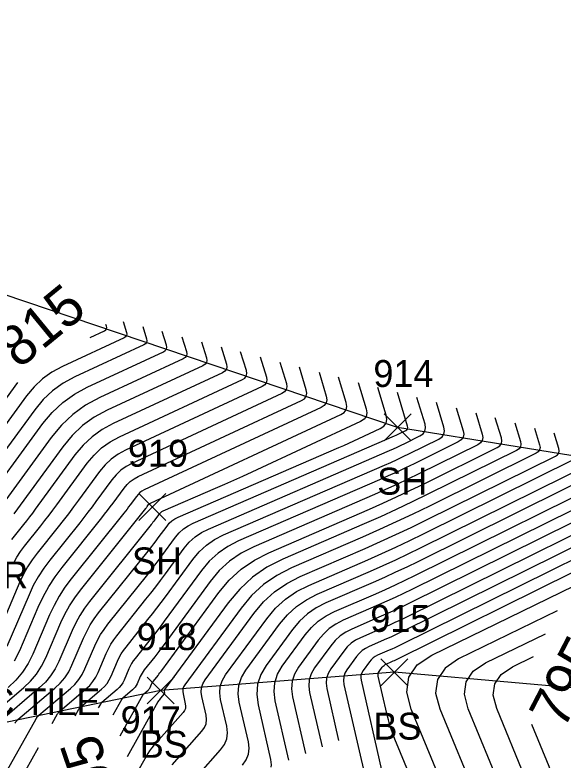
# Model space of a CAD drawing. Extents: x 1650836 to 1652450, y 332578 to 333908.
# Drawn here: x 1652046.6 to 1652087.3, y 332874.3 to 332929.7 of the extents above; entities that cross this region are included whole.
import ezdxf

# ---------------------------------------------------------------- set-up
doc = ezdxf.new("R2010")
doc.units = 0
for name, color, linetype in [('L_A', 7, 'Continuous'), ('L_I', 7, 'Continuous'), ('L_TIC', 7, 'Continuous'), ('LELB', 7, 'Continuous'), ('LSOGCMA', 7, 'Continuous'), ('LSOGCMA_T', 7, 'Continuous'), ('LSOGCMI', 7, 'Continuous'), ('LSOGP', 7, 'Continuous'), ('U_C', 7, 'Continuous')]:
    doc.layers.add(name, color=color, linetype=linetype)

msp = doc.modelspace()

# ---------------------------------------------------------------- linework, layer by layer
at = {"layer": 'L_TIC'}
for points in [[(1652073.965, 332898.016), (1652075.965, 332900.016)], [(1652075.965, 332898.016), (1652073.965, 332900.016)], [(1652055.756, 332892.092), (1652057.756, 332894.092)], [(1652057.756, 332892.092), (1652055.756, 332894.092)], [(1652073.733, 332879.815), (1652075.733, 332881.815)], [(1652075.733, 332879.815), (1652073.733, 332881.815)], [(1652056.387, 332878.464), (1652058.387, 332880.464)], [(1652058.387, 332878.464), (1652056.387, 332880.464)]]:
    msp.add_lwpolyline(points, dxfattribs=at)
at = {"layer": 'LELB'}
msp.add_lwpolyline([(1652146.567, 332884.053), (1652131.516, 332881.175), (1652103.316, 332878.294), (1652074.733, 332880.815), (1652057.387, 332879.464), (1652029.043, 332873.607), (1652021.327, 332871.103)], dxfattribs=at)
at = {"layer": 'LSOGCMA'}
for points in [[(1652064.771, 332904.245), (1652065.225, 332902.756), (1652065.261, 332902.525), (1652065.22, 332902.329), (1652065.102, 332902.167), (1652064.905, 332902.041), (1652054.78, 332897.326), (1652054.218, 332897.022), (1652053.707, 332896.654), (1652053.248, 332896.224), (1652052.84, 332895.732), (1652051.282, 332893.6), (1652050.911, 332893.098), (1652050.534, 332892.6), (1652050.152, 332892.106), (1652049.765, 332891.616), (1652048.205, 332889.665), (1652047.833, 332889.166), (1652047.497, 332888.646), (1652047.197, 332888.105), (1652046.933, 332887.542), (1652044.985, 332882.999)], [(1652079.313, 332900.475), (1652079.833, 332898.768), (1652079.875, 332898.502), (1652079.829, 332898.275), (1652079.695, 332898.086), (1652079.473, 332897.935), (1652076.193, 332896.31), (1652075.556, 332896), (1652074.915, 332895.697), (1652074.27, 332895.403), (1652073.621, 332895.117), (1652063.168, 332890.583), (1652062.368, 332890.174), (1652061.642, 332889.67), (1652060.991, 332889.074), (1652060.414, 332888.384), (1652057.647, 332884.604), (1652057.411, 332884.286), (1652057.172, 332883.97), (1652056.93, 332883.657), (1652056.684, 332883.346), (1652055.483, 332881.844), (1652055.348, 332881.663), (1652055.226, 332881.474), (1652055.117, 332881.278), (1652055.021, 332881.073), (1652054.664, 332880.24), (1652054.564, 332880.04), (1652054.444, 332879.855), (1652054.302, 332879.685), (1652054.14, 332879.531), (1652053.009, 332878.573), (1652052.999, 332878.564), (1652052.99, 332878.554), (1652052.98, 332878.545), (1652052.972, 332878.534), (1652052.937, 332878.493), (1652052.929, 332878.482), (1652052.921, 332878.471), (1652052.914, 332878.46), (1652052.907, 332878.448), (1652052.75, 332878.169)], [(1652093.854, 332896.706), (1652094.035, 332896.112), (1652094.05, 332896.02), (1652094.034, 332895.941), (1652093.987, 332895.875), (1652093.91, 332895.822), (1652076.026, 332886.964), (1652075.413, 332886.666), (1652074.796, 332886.374), (1652074.176, 332886.091), (1652073.551, 332885.816), (1652070.928, 332884.678), (1652070.387, 332884.401), (1652069.896, 332884.061), (1652069.456, 332883.657), (1652069.066, 332883.191), (1652067.608, 332881.199), (1652067.306, 332880.688), (1652067.13, 332880.152), (1652067.08, 332879.589), (1652067.155, 332879.001), (1652068.125, 332874.78)], [(1652116.115, 332839.254), (1652115.016, 332840.35), (1652113.94, 332841.471), (1652109.071, 332846.654), (1652108.305, 332847.45), (1652107.52, 332848.227), (1652106.717, 332848.984), (1652105.895, 332849.722), (1652102.572, 332852.637), (1652101.74, 332853.365), (1652100.908, 332854.092), (1652100.075, 332854.818), (1652099.242, 332855.544), (1652087.427, 332865.811), (1652086.959, 332866.314), (1652086.64, 332866.878), (1652086.47, 332867.503), (1652086.449, 332868.19), (1652086.664, 332871.059), (1652086.677, 332871.769), (1652086.608, 332872.467), (1652086.456, 332873.152), (1652086.223, 332873.823), (1652084.94, 332876.935)]]:
    msp.add_lwpolyline(points, dxfattribs=at)
at = {"layer": 'LSOGCMI'}
for points in [[(1652054.592, 332906.884), (1652054.841, 332906.067), (1652054.861, 332905.94), (1652054.839, 332905.833), (1652054.774, 332905.744), (1652054.666, 332905.675), (1652050.082, 332903.54), (1652049.31, 332903.122), (1652048.609, 332902.617), (1652047.978, 332902.027), (1652047.418, 332901.351), (1652043.735, 332896.311)], [(1652056.047, 332906.507), (1652056.324, 332905.594), (1652056.347, 332905.452), (1652056.322, 332905.332), (1652056.249, 332905.233), (1652056.129, 332905.155), (1652051.006, 332902.77), (1652050.143, 332902.302), (1652049.359, 332901.739), (1652048.654, 332901.079), (1652048.028, 332900.324), (1652043.763, 332894.486)], [(1652052.134, 332905.696), (1652053.203, 332906.194), (1652053.298, 332906.255), (1652053.356, 332906.333), (1652053.375, 332906.428), (1652053.358, 332906.54), (1652053.319, 332906.667)], [(1652043.79, 332892.66), (1652048.638, 332899.296), (1652049.33, 332900.131), (1652050.11, 332900.86), (1652050.976, 332901.483), (1652051.929, 332902), (1652057.592, 332904.636), (1652057.725, 332904.722), (1652057.805, 332904.832), (1652057.833, 332904.965), (1652057.808, 332905.121), (1652057.501, 332906.13)], [(1652058.955, 332905.753), (1652059.291, 332904.648), (1652059.318, 332904.477), (1652059.288, 332904.331), (1652059.2, 332904.211), (1652059.054, 332904.117), (1652052.853, 332901.23), (1652051.809, 332900.664), (1652050.86, 332899.981), (1652050.007, 332899.183), (1652049.249, 332898.269), (1652044.865, 332892.269)], [(1652060.409, 332905.376), (1652060.775, 332904.175), (1652060.804, 332903.989), (1652060.771, 332903.831), (1652060.675, 332903.7), (1652060.517, 332903.598), (1652053.4, 332900.284), (1652052.445, 332899.767), (1652051.578, 332899.143), (1652050.797, 332898.413), (1652050.104, 332897.577), (1652046.469, 332892.602)], [(1652061.863, 332904.999), (1652062.258, 332903.702), (1652062.29, 332903.501), (1652062.254, 332903.33), (1652062.151, 332903.189), (1652061.98, 332903.079), (1652053.86, 332899.298), (1652053.036, 332898.852), (1652052.287, 332898.313), (1652051.614, 332897.683), (1652051.016, 332896.962), (1652048.074, 332892.935), (1652047.862, 332892.648), (1652047.647, 332892.363), (1652047.428, 332892.081), (1652047.207, 332891.801), (1652046.316, 332890.687)], [(1652046.469, 332888.95), (1652046.705, 332889.376), (1652046.969, 332889.784), (1652047.261, 332890.176), (1652048.486, 332891.709), (1652048.79, 332892.093), (1652049.09, 332892.481), (1652049.386, 332892.873), (1652049.678, 332893.267), (1652051.928, 332896.347), (1652052.431, 332896.954), (1652052.997, 332897.484), (1652053.627, 332897.937), (1652054.32, 332898.312), (1652063.443, 332902.56), (1652063.626, 332902.678), (1652063.737, 332902.829), (1652063.776, 332903.013), (1652063.741, 332903.229), (1652063.317, 332904.622)], [(1652066.226, 332903.868), (1652066.708, 332902.283), (1652066.747, 332902.037), (1652066.704, 332901.828), (1652066.577, 332901.656), (1652066.368, 332901.521), (1652055.24, 332896.34), (1652054.809, 332896.107), (1652054.417, 332895.825), (1652054.065, 332895.495), (1652053.752, 332895.117), (1652052.578, 332893.511), (1652052.283, 332893.111), (1652051.983, 332892.715), (1652051.679, 332892.321), (1652051.37, 332891.931), (1652049.15, 332889.154), (1652048.698, 332888.549), (1652048.29, 332887.917), (1652047.926, 332887.259), (1652047.605, 332886.576), (1652045.953, 332882.723)], [(1652046.537, 332881.676), (1652046.921, 332882.447), (1652048.294, 332885.649), (1652048.662, 332886.434), (1652049.081, 332887.189), (1652049.549, 332887.915), (1652050.068, 332888.61), (1652053.005, 332892.283), (1652053.22, 332892.555), (1652053.432, 332892.829), (1652053.64, 332893.105), (1652053.846, 332893.384), (1652054.664, 332894.503), (1652054.882, 332894.766), (1652055.127, 332894.995), (1652055.4, 332895.192), (1652055.7, 332895.354), (1652067.831, 332901.002), (1652068.053, 332901.146), (1652068.187, 332901.328), (1652068.233, 332901.549), (1652068.191, 332901.81), (1652067.68, 332903.491)], [(1652043.673, 332876.672), (1652047.214, 332879.673), (1652047.723, 332880.156), (1652048.166, 332880.687), (1652048.544, 332881.267), (1652048.856, 332881.895), (1652049.976, 332884.505), (1652050.276, 332885.145), (1652050.617, 332885.761), (1652050.999, 332886.352), (1652051.422, 332886.919), (1652056.274, 332892.988), (1652056.302, 332893.023), (1652056.329, 332893.058), (1652056.356, 332893.094), (1652056.382, 332893.129), (1652056.487, 332893.273), (1652056.515, 332893.307), (1652056.547, 332893.336), (1652056.582, 332893.362), (1652056.621, 332893.383), (1652070.757, 332899.964), (1652071.004, 332900.124), (1652071.153, 332900.327), (1652071.204, 332900.573), (1652071.158, 332900.864), (1652070.588, 332902.737)], [(1652069.134, 332903.114), (1652069.675, 332901.337), (1652069.719, 332901.061), (1652069.67, 332900.827), (1652069.528, 332900.635), (1652069.294, 332900.483), (1652056.16, 332894.369), (1652055.991, 332894.277), (1652055.837, 332894.166), (1652055.699, 332894.036), (1652055.576, 332893.888), (1652055.114, 332893.257), (1652054.998, 332893.1), (1652054.88, 332892.944), (1652054.761, 332892.789), (1652054.64, 332892.636), (1652050.745, 332887.764), (1652050.274, 332887.133), (1652049.849, 332886.475), (1652049.469, 332885.79), (1652049.135, 332885.077), (1652047.888, 332882.171), (1652047.541, 332881.472), (1652047.12, 332880.826), (1652046.626, 332880.234), (1652046.059, 332879.696)], [(1652043.708, 332898.137), (1652046.779, 332902.34)], [(1652072.042, 332902.36), (1652072.642, 332900.391), (1652072.69, 332900.086), (1652072.636, 332899.826), (1652072.479, 332899.613), (1652072.219, 332899.445), (1652064.139, 332895.683), (1652063.465, 332895.372), (1652062.788, 332895.065), (1652062.11, 332894.763), (1652061.43, 332894.465), (1652057.549, 332892.782), (1652057.45, 332892.731), (1652057.36, 332892.669), (1652057.28, 332892.595), (1652057.208, 332892.51), (1652056.942, 332892.146), (1652056.875, 332892.055), (1652056.807, 332891.965), (1652056.738, 332891.876), (1652056.668, 332891.787), (1652052.099, 332886.073), (1652051.724, 332885.57), (1652051.385, 332885.046), (1652051.083, 332884.5), (1652050.817, 332883.933), (1652049.824, 332881.619), (1652049.547, 332881.062), (1652049.212, 332880.548), (1652048.819, 332880.077), (1652048.368, 332879.649), (1652045.229, 332876.989)], [(1652046.002, 332873.571), (1652048.13, 332877.365), (1652048.144, 332877.389), (1652048.159, 332877.412), (1652048.175, 332877.435), (1652048.192, 332877.457), (1652048.263, 332877.543), (1652048.281, 332877.564), (1652048.3, 332877.584), (1652048.32, 332877.604), (1652048.341, 332877.622), (1652050.677, 332879.602), (1652051.012, 332879.92), (1652051.305, 332880.271), (1652051.554, 332880.653), (1652051.76, 332881.068), (1652052.499, 332882.789), (1652052.697, 332883.211), (1652052.922, 332883.617), (1652053.174, 332884.007), (1652053.452, 332884.381), (1652056.416, 332888.088), (1652056.685, 332888.428), (1652056.949, 332888.77), (1652057.211, 332889.115), (1652057.468, 332889.463), (1652058.491, 332890.86), (1652058.764, 332891.187), (1652059.073, 332891.47), (1652059.417, 332891.708), (1652059.796, 332891.902), (1652074.748, 332898.386), (1652074.853, 332898.433), (1652074.957, 332898.48), (1652075.06, 332898.529), (1652075.163, 332898.579), (1652075.574, 332898.783), (1652075.659, 332898.841), (1652075.711, 332898.914), (1652075.729, 332899.001), (1652075.712, 332899.103), (1652074.95, 332901.606)], [(1652046.554, 332877.032), (1652046.571, 332877.059), (1652046.59, 332877.086), (1652046.611, 332877.111), (1652046.694, 332877.212), (1652046.715, 332877.237), (1652046.737, 332877.261), (1652046.761, 332877.284), (1652046.785, 332877.305), (1652049.522, 332879.625), (1652049.916, 332879.999), (1652050.259, 332880.41), (1652050.551, 332880.858), (1652050.792, 332881.344), (1652051.658, 332883.361), (1652051.89, 332883.856), (1652052.153, 332884.332), (1652052.449, 332884.789), (1652052.776, 332885.227), (1652056.542, 332889.938), (1652056.711, 332890.152), (1652056.878, 332890.367), (1652057.043, 332890.585), (1652057.205, 332890.804), (1652057.85, 332891.685), (1652058.022, 332891.891), (1652058.217, 332892.069), (1652058.433, 332892.22), (1652058.673, 332892.342), (1652070.597, 332897.513), (1652070.973, 332897.678), (1652071.349, 332897.846), (1652071.724, 332898.015), (1652072.097, 332898.188), (1652073.682, 332898.926), (1652073.955, 332899.102), (1652074.119, 332899.326), (1652074.176, 332899.598), (1652074.125, 332899.918), (1652073.496, 332901.983)], [(1652049.316, 332877.002), (1652049.722, 332877.726), (1652049.734, 332877.746), (1652049.746, 332877.765), (1652049.76, 332877.784), (1652049.774, 332877.802), (1652049.833, 332877.873), (1652049.848, 332877.891), (1652049.863, 332877.908), (1652049.88, 332877.924), (1652049.897, 332877.939), (1652051.831, 332879.578), (1652052.109, 332879.842), (1652052.351, 332880.132), (1652052.558, 332880.449), (1652052.728, 332880.792), (1652053.339, 332882.217), (1652053.503, 332882.567), (1652053.69, 332882.903), (1652053.898, 332883.226), (1652054.129, 332883.535), (1652056.29, 332886.238), (1652056.658, 332886.703), (1652057.021, 332887.172), (1652057.378, 332887.645), (1652057.731, 332888.121), (1652059.132, 332890.034), (1652059.506, 332890.482), (1652059.929, 332890.87), (1652060.401, 332891.197), (1652060.92, 332891.463), (1652074.372, 332897.297), (1652074.658, 332897.423), (1652074.943, 332897.553), (1652075.226, 332897.686), (1652075.507, 332897.823), (1652076.628, 332898.378), (1652076.861, 332898.537), (1652077.002, 332898.736), (1652077.05, 332898.975), (1652077.006, 332899.254), (1652076.405, 332901.229)], [(1652051.033, 332877.585), (1652051.315, 332878.087), (1652051.324, 332878.103), (1652051.334, 332878.118), (1652051.344, 332878.133), (1652051.356, 332878.147), (1652051.402, 332878.204), (1652051.414, 332878.218), (1652051.427, 332878.231), (1652051.44, 332878.244), (1652051.453, 332878.256), (1652052.985, 332879.554), (1652053.206, 332879.763), (1652053.397, 332879.993), (1652053.561, 332880.244), (1652053.696, 332880.516), (1652054.18, 332881.645), (1652054.31, 332881.922), (1652054.458, 332882.189), (1652054.623, 332882.444), (1652054.806, 332882.69), (1652056.434, 332884.726), (1652056.767, 332885.147), (1652057.096, 332885.572), (1652057.42, 332886), (1652057.739, 332886.431), (1652059.773, 332889.209), (1652060.249, 332889.778), (1652060.786, 332890.27), (1652061.384, 332890.685), (1652062.044, 332891.023), (1652073.997, 332896.207), (1652074.464, 332896.413), (1652074.929, 332896.625), (1652075.391, 332896.843), (1652075.85, 332897.067), (1652078.029, 332898.146), (1652078.266, 332898.307), (1652078.409, 332898.509), (1652078.458, 332898.751), (1652078.412, 332899.034), (1652077.859, 332900.852)], [(1652080.767, 332900.098), (1652081.253, 332898.502), (1652081.293, 332898.254), (1652081.25, 332898.042), (1652081.124, 332897.865), (1652080.916, 332897.724), (1652076.537, 332895.554), (1652075.721, 332895.157), (1652074.901, 332894.77), (1652074.076, 332894.393), (1652073.246, 332894.027), (1652064.292, 332890.144), (1652063.351, 332889.662), (1652062.498, 332889.071), (1652061.733, 332888.37), (1652061.056, 332887.559), (1652057.555, 332882.777), (1652057.403, 332882.572), (1652057.249, 332882.369), (1652057.092, 332882.167), (1652056.934, 332881.966), (1652056.16, 332880.998), (1652056.073, 332880.881), (1652055.994, 332880.76), (1652055.924, 332880.633), (1652055.862, 332880.501), (1652055.632, 332879.964), (1652055.568, 332879.835), (1652055.49, 332879.716), (1652055.399, 332879.607), (1652055.294, 332879.507), (1652054.566, 332878.89), (1652054.559, 332878.884), (1652054.553, 332878.878), (1652054.547, 332878.872), (1652054.541, 332878.865), (1652054.519, 332878.838), (1652054.514, 332878.831), (1652054.509, 332878.824), (1652054.504, 332878.817), (1652054.5, 332878.809), (1652053.838, 332877.63)], [(1652054.363, 332876.086), (1652056.092, 332879.171), (1652056.096, 332879.177), (1652056.101, 332879.183), (1652056.111, 332879.195), (1652056.116, 332879.201), (1652056.122, 332879.207), (1652056.448, 332879.483), (1652056.495, 332879.528), (1652056.536, 332879.577), (1652056.571, 332879.631), (1652056.6, 332879.689), (1652056.703, 332879.929), (1652056.731, 332879.989), (1652056.762, 332880.045), (1652056.798, 332880.1), (1652056.837, 332880.152), (1652057.184, 332880.587), (1652057.255, 332880.676), (1652057.325, 332880.767), (1652057.394, 332880.858), (1652057.462, 332880.95), (1652061.697, 332886.734), (1652062.475, 332887.665), (1652063.355, 332888.471), (1652064.335, 332889.15), (1652065.416, 332889.704), (1652072.87, 332892.937), (1652073.881, 332893.383), (1652074.887, 332893.842), (1652075.886, 332894.314), (1652076.88, 332894.798), (1652082.36, 332897.512), (1652082.554, 332897.644), (1652082.67, 332897.808), (1652082.71, 332898.006), (1652082.673, 332898.237), (1652082.221, 332899.721)], [(1652083.675, 332899.344), (1652084.093, 332897.971), (1652084.127, 332897.758), (1652084.091, 332897.575), (1652083.983, 332897.423), (1652083.804, 332897.301), (1652077.223, 332894.042), (1652076.051, 332893.47), (1652074.873, 332892.914), (1652073.687, 332892.373), (1652072.495, 332891.847), (1652066.449, 332889.225), (1652065.271, 332888.622), (1652064.203, 332887.881), (1652063.245, 332887.003), (1652062.396, 332885.988), (1652057.669, 332879.532), (1652057.654, 332879.507), (1652057.646, 332879.481), (1652057.644, 332879.454), (1652057.647, 332879.425), (1652057.674, 332879.309), (1652057.677, 332879.28), (1652057.674, 332879.254), (1652057.664, 332879.229), (1652057.648, 332879.206), (1652057.361, 332878.884), (1652057.309, 332878.821), (1652057.26, 332878.756), (1652057.214, 332878.689), (1652057.173, 332878.619), (1652054.887, 332874.543)], [(1652085.129, 332898.967), (1652085.514, 332897.706), (1652085.545, 332897.509), (1652085.511, 332897.341), (1652085.412, 332897.201), (1652085.248, 332897.09), (1652077.331, 332893.169), (1652076.099, 332892.568), (1652074.86, 332891.984), (1652073.614, 332891.415), (1652072.36, 332890.861), (1652067.089, 332888.576), (1652066.002, 332888.019), (1652065.016, 332887.335), (1652064.132, 332886.525), (1652063.349, 332885.588), (1652059.179, 332879.893), (1652059.086, 332879.736), (1652059.032, 332879.57), (1652059.016, 332879.397), (1652059.04, 332879.216), (1652059.21, 332878.474), (1652059.231, 332878.294), (1652059.211, 332878.125), (1652059.148, 332877.967), (1652059.042, 332877.819), (1652056.856, 332875.361), (1652056.699, 332875.174), (1652056.552, 332874.98), (1652056.417, 332874.779), (1652056.292, 332874.569), (1652055.583, 332873.304)], [(1652058.222, 332873.943), (1652060.437, 332876.433), (1652060.631, 332876.705), (1652060.747, 332876.997), (1652060.785, 332877.308), (1652060.746, 332877.64), (1652060.432, 332879.006), (1652060.389, 332879.34), (1652060.418, 332879.66), (1652060.518, 332879.965), (1652060.689, 332880.255), (1652064.302, 332885.189), (1652065.019, 332886.047), (1652065.83, 332886.79), (1652066.733, 332887.416), (1652067.729, 332887.926), (1652072.558, 332890.02), (1652073.707, 332890.527), (1652074.849, 332891.049), (1652075.985, 332891.585), (1652077.114, 332892.135), (1652086.691, 332896.879), (1652086.841, 332896.98), (1652086.931, 332897.108), (1652086.962, 332897.261), (1652086.934, 332897.44), (1652086.583, 332898.59)], [(1652090.946, 332897.459), (1652091.194, 332896.643), (1652091.215, 332896.516), (1652091.193, 332896.408), (1652091.129, 332896.317), (1652091.022, 332896.245), (1652076.461, 332889.033), (1652075.642, 332888.633), (1652074.817, 332888.244), (1652073.988, 332887.866), (1652073.154, 332887.498), (1652069.648, 332885.977), (1652068.925, 332885.607), (1652068.27, 332885.152), (1652067.681, 332884.613), (1652067.16, 332883.99), (1652065.212, 332881.329), (1652064.808, 332880.646), (1652064.573, 332879.929), (1652064.506, 332879.177), (1652064.607, 332878.39), (1652065.539, 332874.33), (1652065.586, 332873.935), (1652065.566, 332873.774)], [(1652066.892, 332874.295), (1652065.881, 332878.695), (1652065.793, 332879.383), (1652065.852, 332880.04), (1652066.057, 332880.667), (1652066.41, 332881.264), (1652068.113, 332883.591), (1652068.569, 332884.135), (1652069.083, 332884.607), (1652069.656, 332885.004), (1652070.288, 332885.328), (1652073.353, 332886.657), (1652074.082, 332886.978), (1652074.807, 332887.309), (1652075.527, 332887.649), (1652076.244, 332887.999), (1652092.466, 332896.034), (1652092.558, 332896.096), (1652092.613, 332896.174), (1652092.632, 332896.268), (1652092.615, 332896.378), (1652092.4, 332897.083)], [(1652060.169, 332873.177), (1652061.832, 332875.047), (1652062.114, 332875.443), (1652062.284, 332875.868), (1652062.339, 332876.322), (1652062.282, 332876.806), (1652061.825, 332878.797), (1652061.762, 332879.284), (1652061.804, 332879.749), (1652061.95, 332880.193), (1652062.199, 332880.616), (1652065.255, 332884.789), (1652065.907, 332885.569), (1652066.643, 332886.244), (1652067.464, 332886.813), (1652068.368, 332887.276), (1652072.757, 332889.179), (1652073.801, 332889.64), (1652074.839, 332890.114), (1652075.871, 332890.601), (1652076.896, 332891.101), (1652088.135, 332896.667)], [(1652063.451, 332873.913), (1652063.729, 332874.302), (1652063.895, 332874.721), (1652063.95, 332875.167), (1652063.893, 332875.643), (1652063.217, 332878.587), (1652063.135, 332879.227), (1652063.19, 332879.839), (1652063.381, 332880.422), (1652063.709, 332880.978), (1652066.208, 332884.39), (1652066.794, 332885.091), (1652067.456, 332885.698), (1652068.194, 332886.21), (1652069.008, 332886.627), (1652072.955, 332888.339), (1652073.895, 332888.753), (1652074.828, 332889.179), (1652075.756, 332889.617), (1652076.679, 332890.067), (1652089.579, 332896.456)], [(1652095.308, 332896.329), (1652095.455, 332895.846), (1652095.467, 332895.771), (1652095.454, 332895.707), (1652095.416, 332895.654), (1652095.354, 332895.611), (1652075.809, 332885.93), (1652075.299, 332885.682), (1652074.785, 332885.44), (1652074.269, 332885.204), (1652073.75, 332884.975), (1652071.568, 332884.028), (1652071.118, 332883.798), (1652070.709, 332883.515), (1652070.343, 332883.179), (1652070.019, 332882.792), (1652068.806, 332881.135), (1652068.555, 332880.71), (1652068.409, 332880.263), (1652068.367, 332879.795), (1652068.429, 332879.306), (1652069.357, 332875.265)], [(1652096.762, 332895.952), (1652096.875, 332895.581), (1652096.885, 332895.523), (1652096.875, 332895.474), (1652096.846, 332895.433), (1652096.797, 332895.4), (1652075.591, 332884.896), (1652075.184, 332884.698), (1652074.775, 332884.505), (1652074.363, 332884.317), (1652073.949, 332884.134), (1652072.207, 332883.379), (1652071.848, 332883.195), (1652071.523, 332882.969), (1652071.231, 332882.702), (1652070.972, 332882.392), (1652070.004, 332881.07), (1652069.804, 332880.731), (1652069.687, 332880.375), (1652069.654, 332880.001), (1652069.704, 332879.611), (1652070.59, 332875.75)], [(1652098.217, 332895.575), (1652098.296, 332895.315), (1652098.302, 332895.275), (1652098.295, 332895.24), (1652098.275, 332895.212), (1652098.241, 332895.189), (1652075.374, 332883.862), (1652075.07, 332883.714), (1652074.764, 332883.57), (1652074.457, 332883.43), (1652074.147, 332883.293), (1652072.847, 332882.729), (1652072.579, 332882.592), (1652072.336, 332882.423), (1652072.118, 332882.224), (1652071.925, 332881.992), (1652071.202, 332881.006), (1652071.053, 332880.752), (1652070.965, 332880.486), (1652070.94, 332880.208), (1652070.978, 332879.916), (1652073.637, 332868.337)], [(1652099.671, 332895.198), (1652099.716, 332895.05), (1652099.72, 332895.027), (1652099.716, 332895.007), (1652099.704, 332894.99), (1652099.685, 332894.977), (1652075.156, 332882.828), (1652074.955, 332882.73), (1652074.753, 332882.635), (1652074.55, 332882.542), (1652074.346, 332882.452), (1652073.487, 332882.08), (1652073.31, 332881.989), (1652073.149, 332881.878), (1652073.005, 332881.746), (1652072.878, 332881.593), (1652072.4, 332880.941), (1652072.301, 332880.774), (1652072.244, 332880.598), (1652072.227, 332880.414), (1652072.252, 332880.221), (1652073.784, 332873.552)], [(1652077.335, 332869.632), (1652074.772, 332875.846), (1652074.589, 332876.316), (1652074.427, 332876.792), (1652074.284, 332877.275), (1652074.161, 332877.764), (1652073.526, 332880.526), (1652073.514, 332880.62), (1652073.522, 332880.71), (1652073.55, 332880.795), (1652073.598, 332880.876), (1652073.83, 332881.193), (1652073.893, 332881.268), (1652073.963, 332881.332), (1652074.041, 332881.386), (1652074.127, 332881.43), (1652074.545, 332881.611), (1652074.644, 332881.655), (1652074.743, 332881.7), (1652074.841, 332881.747), (1652074.939, 332881.794), (1652101.128, 332894.766)], [(1652079.112, 332870.471), (1652075.975, 332878.076), (1652075.649, 332879.351), (1652075.795, 332880.446), (1652076.413, 332881.362), (1652077.503, 332882.098), (1652101.485, 332893.788), (1652101.587, 332893.838), (1652101.688, 332893.888), (1652101.79, 332893.938), (1652101.891, 332893.988), (1652102.297, 332894.191), (1652102.399, 332894.239), (1652102.503, 332894.283), (1652102.609, 332894.322), (1652102.716, 332894.356), (1652103.983, 332894.731)], [(1652086.826, 332885.374), (1652079.501, 332881.804), (1652078.495, 332881.124), (1652077.925, 332880.279), (1652077.791, 332879.269), (1652078.092, 332878.093), (1652080.89, 332871.309)], [(1652082.668, 332872.147), (1652080.208, 332878.11), (1652079.932, 332879.187), (1652080.055, 332880.113), (1652080.578, 332880.887), (1652081.499, 332881.509), (1652085.944, 332883.676)], [(1652084.446, 332872.985), (1652082.325, 332878.127), (1652082.074, 332879.106), (1652082.186, 332879.946), (1652082.66, 332880.649), (1652083.497, 332881.215), (1652085.062, 332881.978)], [(1652050.708, 332868.193), (1652047.243, 332872.283), (1652047.182, 332872.372), (1652047.144, 332872.467), (1652047.13, 332872.568), (1652047.138, 332872.675), (1652047.22, 332873.117), (1652047.245, 332873.225), (1652047.278, 332873.331), (1652047.32, 332873.434), (1652047.371, 332873.533), (1652048.319, 332875.224)]]:
    msp.add_lwpolyline(points, dxfattribs=at)
at = {"layer": 'LSOGP'}
msp.add_lwpolyline([(1652322.392, 332778.396), (1652286.244, 332816.269), (1652278.684, 332833.467), (1652279.741, 332838.109), (1652281.376, 332840.252), (1652284.715, 332848.326), (1652266.979, 332860.629), (1652252.966, 332867.026), (1652234.442, 332886.186), (1652219.944, 332895.981), (1652193.017, 332893.494), (1652163.094, 332891.822), (1652141.158, 332895.272), (1652101.604, 332894.697), (1652074.965, 332899.016), (1652042.229, 332910.088), (1652009.557, 332917.982), (1651992.258, 332920.35), (1651945.495, 332936.417)], dxfattribs=at)

# ---------------------------------------------------------------- texts
at = {"layer": 'L_A'}
for s, p in [('SH', (1652073.453, 332894.016)), ('SH', (1652055.244, 332888.092)), ('WDR', (1652041.161, 332887.048)), ('BS', (1652073.174, 332875.815)), ('BS', (1652055.828, 332874.464))]:
    msp.add_text(s, height=2, dxfattribs=at).set_placement(p)
at = {"layer": 'L_I'}
for s, p in [('914', (1652073.17, 332902.016)), ('919', (1652054.953, 332896.092)), ('915', (1652072.937, 332883.815)), ('918', (1652055.592, 332882.464)), ('917', (1652054.409, 332876.287))]:
    msp.add_text(s, height=2, dxfattribs=at).set_placement(p)
at = {"layer": 'LSOGCMA_T'}
for s, rotation, p in [('815', 39.3343, (1652046.855, 332903.309)), ('795', 62.5584, (1652087.278, 332876.479)), ('805', 108.7646, (1652054.82, 332870.078))]:
    msp.add_text(s, height=3, rotation=rotation, dxfattribs=at).set_placement(p)
at = {"layer": 'U_C'}
msp.add_text('42INCH DIA CONC TILE', height=2, dxfattribs=at).set_placement((1652023.185, 332877.631))

doc.saveas('drawing.dxf')
